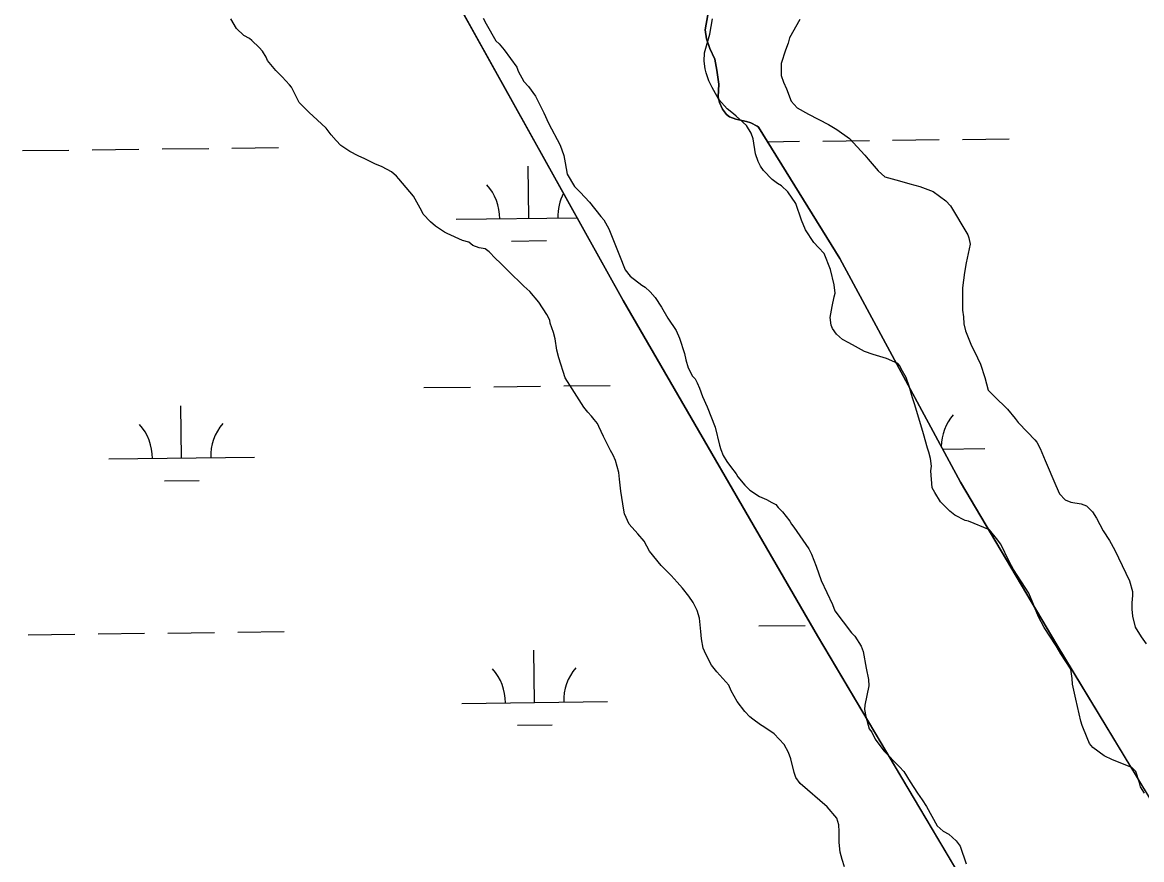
# Model space of a CAD drawing. Extents: x 3694830 to 3732949, y 415201 to 440970.
# Drawn here: x 3702878 to 3703647, y 433448 to 434024 of the extents above; entities that cross this region are included whole.
import ezdxf

# ---------------------------------------------------------------- set-up
doc = ezdxf.new("R2010")
doc.units = 0
for name, color, linetype in [('V-SITE-VEGE', 7, 'Continuous'), ('V-TOPO-SHOR', 7, 'Continuous'), ('V-WETL-SWMP', 7, 'Continuous')]:
    doc.layers.add(name, color=color, linetype=linetype)

msp = doc.modelspace()

# ---------------------------------------------------------------- linework, layer by layer
at = {"layer": 'V-SITE-VEGE'}
for points in [[(3703401.46, 433527.31), (3703394.73, 433534.77), (3703387.65, 433539.53), (3703385.29, 433540.9), (3703379.9, 433544.63), (3703377.88, 433546.33), (3703374.52, 433550.07), (3703369.14, 433556.85), (3703365.11, 433564.3), (3703363.44, 433568.03), (3703355.37, 433577.18), (3703351.67, 433581.93), (3703347.65, 433589.38), (3703345.98, 433593.45), (3703344.65, 433599.87), (3703344.33, 433604.94), (3703343.36, 433614.07), (3703341.69, 433619.49), (3703339.01, 433624.91), (3703335.99, 433629.31), (3703331.62, 433634.74), (3703327.92, 433638.81), (3703323.88, 433643.56), (3703317.15, 433650.35), (3703309.08, 433660.18), (3703305.4, 433666.95), (3703301.02, 433672.04), (3703294.97, 433678.83), (3703291.96, 433685.94), (3703291.29, 433688.31), (3703289.32, 433701.5), (3703288.34, 433709.61), (3703288.02, 433714.35), (3703285.69, 433722.46), (3703284.02, 433726.19), (3703282.34, 433729.24), (3703277.31, 433739.06), (3703274.3, 433745.83), (3703273.3, 433747.86), (3703270.94, 433750.57), (3703269.27, 433752.95), (3703266.57, 433755.67), (3703263.88, 433759.06), (3703251.13, 433779.39), (3703246.79, 433792.92), (3703245.46, 433798.34), (3703244.14, 433806.12), (3703243.15, 433810.51), (3703240.81, 433816.95), (3703240.48, 433818.97), (3703238.47, 433822.7), (3703233.1, 433831.17), (3703226.71, 433838.63), (3703222.67, 433842.37), (3703211.9, 433852.89), (3703206.52, 433858.32), (3703203.15, 433861.38), (3703198.78, 433865.79), (3703196.08, 433867.83), (3703192.03, 433868.52), (3703187.64, 433870.23), (3703184.95, 433872.61), (3703180.56, 433873.64), (3703170.1, 433878.41), (3703168.08, 433879.44), (3703162.02, 433883.52), (3703158.65, 433886.58), (3703153.6, 433891.67), (3703152.6, 433893.7), (3703146.89, 433904.2), (3703136.81, 433916.07), (3703135.12, 433917.77), (3703131.76, 433920.82), (3703125.35, 433924.23), (3703120.29, 433926.28), (3703113.55, 433929.69), (3703108.82, 433931.74), (3703103.09, 433934.8), (3703097.03, 433938.88), (3703093.66, 433942.28), (3703090.3, 433946.35), (3703086.94, 433950.76), (3703077.85, 433959.24), (3703075.49, 433961.28), (3703068.43, 433968.41), (3703063.06, 433978.91), (3703061.72, 433980.6), (3703056.67, 433986.03), (3703052.3, 433990.45), (3703046.58, 433997.23), (3703045.58, 433999.6), (3703043.23, 434003.66), (3703040.88, 434006.38), (3703035.83, 434011.13), (3703034.14, 434012.49), (3703030.43, 434014.53), (3703025.39, 434019.29), (3703021.36, 434026.06)], [(3703194.73, 434026.34), (3703196.74, 434022.61), (3703203.45, 434010.75), (3703205.81, 434008.71), (3703209.17, 434004.65)], [(3703375.56, 433952.56), (3703368.49, 433959.02), (3703366.81, 433960.71), (3703362.43, 433964.11), (3703356.71, 433970.56), (3703352.01, 433978.69), (3703349.67, 433983.43), (3703348, 433988.84), (3703347.34, 433991.55), (3703346.68, 433996.96), (3703346.71, 434002.71), (3703350.48, 434015.53), (3703352.22, 434026)], [(3703412.37, 434025.41), (3703405.22, 434012.93), (3703404.19, 434009.22), (3703402.48, 434004.49), (3703399.4, 433995.38), (3703399.36, 433986.93), (3703401.03, 433982.53), (3703403.04, 433977.79), (3703406.39, 433969.33), (3703410.42, 433964.92), (3703418.18, 433960.49), (3703432, 433953.34), (3703437.73, 433949.93), (3703446.49, 433943.81), (3703456.92, 433932.28), (3703459.27, 433929.56), (3703466, 433921.42), (3703470.71, 433917.35), (3703480.84, 433914.6), (3703487.93, 433912.54), (3703494.68, 433910.83), (3703503.79, 433907.41), (3703512.55, 433900.95), (3703515.91, 433897.55), (3703527.66, 433877.56), (3703528.32, 433875.54), (3703529.32, 433871.14), (3703526.56, 433858.31), (3703525.52, 433851.55), (3703524.12, 433841.08), (3703524.05, 433825.87), (3703524.71, 433821.14), (3703525.03, 433816.41), (3703526.02, 433811.67), (3703529.7, 433802.53)], [(3703209.17, 434004.65), (3703217.91, 433992.78), (3703218.91, 433990.07), (3703222.6, 433982.96), (3703225.96, 433979.57), (3703230.66, 433972.78), (3703236.36, 433961.27), (3703239.71, 433954.16), (3703247.75, 433939.25), (3703250.09, 433932.15), (3703251.08, 433927.08), (3703252.4, 433919.29), (3703257.43, 433910.83), (3703261.47, 433906.75), (3703267.86, 433899.97), (3703275.6, 433890.13), (3703277.61, 433887.76), (3703280.97, 433881.66), (3703288.32, 433863.38), (3703292.34, 433853.56), (3703295.7, 433849.15), (3703303.78, 433843.04), (3703306.14, 433841.67), (3703309.51, 433838.28), (3703312.87, 433834.55), (3703317.23, 433827.77), (3703321.6, 433820.32), (3703327.31, 433811.84), (3703329.65, 433806.43), (3703332.98, 433795.93), (3703333.98, 433791.54), (3703335.65, 433786.12), (3703338.66, 433780.36), (3703340.35, 433778.67), (3703341.68, 433775.96), (3703343.36, 433772.24), (3703345.36, 433766.48), (3703348.71, 433759.37), (3703354.06, 433745.49), (3703357.05, 433732.97), (3703358.05, 433729.93), (3703359.72, 433725.86), (3703362.07, 433721.8), (3703364.76, 433718.41), (3703368.45, 433713.32), (3703369.79, 433711.29), (3703374.5, 433705.52), (3703377.87, 433702.13), (3703384.61, 433697.71), (3703389.33, 433695.66), (3703393.04, 433693.62), (3703395.74, 433692.25), (3703397.42, 433690.22), (3703400.45, 433687.16), (3703405.49, 433680.72), (3703406.49, 433678.69), (3703408.18, 433676.66), (3703418.59, 433661.74), (3703420.26, 433658.02), (3703423.61, 433649.89), (3703426.94, 433640.07), (3703434.65, 433623.48), (3703436.32, 433619.08), (3703447.74, 433604.16), (3703450.1, 433601.79), (3703454.46, 433595.01), (3703455.8, 433591.29), (3703457.78, 433579.79), (3703459.44, 433572.01), (3703459.75, 433567.61), (3703457, 433554.45), (3703456.64, 433551.41), (3703457.64, 433546.67), (3703459.97, 433538.21), (3703461.65, 433535.84), (3703463.99, 433531.1), (3703470.04, 433522.96), (3703480.81, 433512.1), (3703483.84, 433508.71), (3703488.2, 433501.59), (3703493.23, 433493.8), (3703496.26, 433489.39), (3703499.28, 433484.65), (3703506.66, 433471.43), (3703510.7, 433467.7), (3703514.74, 433465.65), (3703519.79, 433461.24), (3703522.48, 433457.51), (3703526.48, 433445.33)], [(3703649.03, 433493.81), (3703646.35, 433498.21), (3703645.68, 433500.92), (3703643.01, 433508.7), (3703640.32, 433511.42), (3703627.16, 433516.88), (3703621.43, 433519.61), (3703613.68, 433525.39), (3703611.33, 433528.1), (3703609.65, 433531.83), (3703606.31, 433540.29), (3703605.31, 433543.34), (3703601.99, 433558.56), (3703599.67, 433568.71), (3703599.35, 433572.76), (3703598.36, 433579.19), (3703591.65, 433589.69), (3703588.29, 433595.11), (3703580.24, 433607.65), (3703576.21, 433615.1), (3703573.87, 433620.52), (3703571.87, 433625.94), (3703569.52, 433631.36), (3703559.12, 433647.62), (3703556.1, 433653.04), (3703550.4, 433664.89), (3703547.38, 433668.96), (3703542.67, 433674.73), (3703528.17, 433680.87), (3703525.8, 433681.22), (3703518.72, 433684.97), (3703515.35, 433687.69), (3703508.96, 433694.14), (3703504.93, 433700.57), (3703503.25, 433703.62), (3703502.29, 433715.46), (3703502.64, 433718.49), (3703501.99, 433723.91), (3703501, 433728.3), (3703499.99, 433731.01), (3703497.33, 433740.83), (3703491.33, 433760.79), (3703489.66, 433765.53), (3703487.33, 433773.65), (3703485.33, 433779.4), (3703481.98, 433785.5), (3703480.97, 433787.53), (3703479.63, 433789.23), (3703471.87, 433792.64), (3703462.76, 433795.38), (3703456.68, 433797.43), (3703450.61, 433800.84), (3703445.89, 433803.23), (3703441.51, 433805.61), (3703437.47, 433809.35), (3703434.78, 433813.08), (3703433.78, 433815.44), (3703433.12, 433820.85), (3703434.51, 433828.28), (3703435.89, 433835.04), (3703436.57, 433837.4), (3703435.92, 433843.15), (3703433.27, 433853.63), (3703428.92, 433864.8), (3703425.22, 433868.88), (3703421.85, 433872.27), (3703416.15, 433881.08), (3703413.47, 433887.52), (3703409.46, 433899.02), (3703404.09, 433907.16), (3703399.71, 433911.23), (3703397.02, 433912.93), (3703393.31, 433915.65), (3703387.25, 433921.76), (3703385.24, 433924.81), (3703383.56, 433927.86), (3703381.9, 433933.27), (3703380.25, 433943.42), (3703378.92, 433947.48), (3703375.56, 433952.56)], [(3703529.7, 433802.53), (3703534.39, 433793.05), (3703536.4, 433788.64), (3703539.4, 433779.51), (3703541.73, 433770.71), (3703545.77, 433766.64), (3703554.86, 433757.81), (3703560.24, 433751.37), (3703562.25, 433748.66), (3703568.64, 433741.87), (3703573.69, 433736.78), (3703575.04, 433735.09), (3703577.38, 433730.68), (3703580.73, 433722.55), (3703588.09, 433705.29), (3703590.77, 433699.53), (3703594.47, 433695.46), (3703598.52, 433693.75), (3703605.61, 433692.71), (3703609.32, 433691.34), (3703613.36, 433687.27), (3703616.04, 433682.86), (3703620.74, 433674.05), (3703625.1, 433667.62), (3703628.79, 433660.84), (3703638.84, 433639.85), (3703640.84, 433632.4), (3703640.83, 433629.7), (3703640.46, 433624.63), (3703640.45, 433620.24), (3703640.76, 433615.5), (3703642.76, 433608.06), (3703646.79, 433601.29), (3703650.15, 433596.54)], [(3703443, 433443.32), (3703441.33, 433448.39), (3703440, 433453.47), (3703439.35, 433459.89), (3703439.39, 433467.67), (3703439.07, 433472.06), (3703437.74, 433476.8), (3703431.01, 433484.6), (3703412.49, 433500.56), (3703409.47, 433504.63), (3703408.47, 433508.01), (3703406.14, 433517.49), (3703404.47, 433521.89), (3703401.46, 433527.31)]]:
    msp.add_lwpolyline(points, dxfattribs=at)
at = {"layer": 'V-TOPO-SHOR'}
for p, q in [((3703170.25, 434049.22), (3703290.96, 433832.5)), ((3703347.2, 434018.31), (3703349.05, 434028.75)), ((3703348.18, 434012.28), (3703347.2, 434018.31)), ((3703350.36, 434005.64), (3703348.18, 434012.28)), ((3703353.95, 433998.19), (3703350.36, 434005.64)), ((3703355.32, 433990.75), (3703353.95, 433998.19)), ((3703356.69, 433981.11), (3703355.32, 433990.75)), ((3703356.25, 433972.27), (3703356.69, 433981.11)), ((3703357.03, 433968.45), (3703356.25, 433972.27)), ((3703359.22, 433963.82), (3703357.03, 433968.45)), ((3703361.82, 433960.19), (3703359.22, 433963.82)), ((3703364.02, 433958.58), (3703361.82, 433960.19)), ((3703368.23, 433956.95), (3703364.02, 433958.58)), ((3703375.66, 433955.31), (3703368.23, 433956.95)), ((3703378.67, 433954.5), (3703375.66, 433955.31)), ((3703382.88, 433952.27), (3703378.67, 433954.5)), ((3703383.88, 433951.46), (3703382.88, 433952.27)), ((3703439.74, 433861.23), (3703383.88, 433951.46)), ((3703522.66, 433707.6), (3703439.74, 433861.23)), ((3703290.96, 433832.5), (3703424.42, 433601.9)), ((3703588.88, 433595.83), (3703522.66, 433707.6)), ((3703424.42, 433601.9), (3703548.22, 433393.31)), ((3703674.06, 433455.06), (3703588.88, 433595.83))]:
    msp.add_line(p, q, dxfattribs=at)
at = {"layer": 'V-WETL-SWMP'}
for p, q in [((3703476.07, 433942.56), (3703508.07, 433942.94)), ((3703524.07, 433943.14), (3703556.07, 433943.52)), ((3702878.21, 433935.43), (3702910.21, 433935.81)), ((3702926.21, 433936), (3702958.2, 433936.39)), ((3702974.2, 433936.58), (3703006.2, 433936.96)), ((3703022.2, 433937.15), (3703054.2, 433937.53)), ((3703390.02, 433941.54), (3703412.08, 433941.8)), ((3703428.08, 433941.99), (3703460.08, 433942.37)), ((3703226.1, 433888.84), (3703225.68, 433924.83)), ((3703176.11, 433888.24), (3703259.36, 433889.23)), ((3703214.29, 433873.26), (3703238.29, 433873.55)), ((3703250.07, 433773.68), (3703282.07, 433774.06)), ((3703154.08, 433772.54), (3703186.08, 433772.92)), ((3703202.08, 433773.11), (3703234.07, 433773.49)), ((3702987.58, 433724.12), (3702987.15, 433760.11)), ((3703510.38, 433730.35), (3703539.45, 433730.7)), ((3702937.58, 433723.52), (3703037.58, 433724.71)), ((3702975.77, 433708.54), (3702999.76, 433708.83)), ((3703026.17, 433604.5), (3703058.16, 433604.88)), ((3703384.05, 433608.77), (3703416.05, 433609.15)), ((3702882.18, 433602.78), (3702914.17, 433603.16)), ((3702930.17, 433603.35), (3702962.17, 433603.73)), ((3702978.17, 433603.93), (3703010.17, 433604.31)), ((3703230.07, 433556.18), (3703229.64, 433592.18)), ((3703180.08, 433555.59), (3703280.07, 433556.78)), ((3703218.26, 433540.61), (3703242.26, 433540.9))]:
    msp.add_line(p, q, dxfattribs=at)
for points in [[(3703548.22, 433393.31), (3703424.42, 433601.9), (3703290.96, 433832.5), (3703170.25, 434049.22)], [(3703349.05, 434028.75), (3703347.2, 434018.31), (3703348.18, 434012.28), (3703350.36, 434005.64), (3703353.95, 433998.19), (3703355.32, 433990.75), (3703356.69, 433981.11), (3703356.25, 433972.27), (3703357.03, 433968.45), (3703359.22, 433963.82), (3703361.82, 433960.19), (3703364.02, 433958.58), (3703368.23, 433956.95), (3703375.66, 433955.31), (3703378.67, 433954.5), (3703382.88, 433952.27), (3703383.88, 433951.46), (3703439.74, 433861.23), (3703522.66, 433707.6), (3703588.88, 433595.83), (3703674.06, 433455.06)]]:
    msp.add_lwpolyline(points, dxfattribs=at)
for centre, start, end in [((3703170.86, 433888.65), 359.91153, 41.45519), ((3703281.34, 433889.97), 152.82455, 181.45518), ((3703544.69, 433731.24), 139.91153, 178.62523), ((3702932.34, 433723.93), 359.91153, 41.45519), ((3703042.81, 433725.25), 139.91153, 181.45518), ((3703174.83, 433556), 359.91153, 41.45519), ((3703285.31, 433557.32), 139.91153, 181.45518)]:
    msp.add_arc(centre, 35.25, start, end, dxfattribs=at)

doc.saveas('drawing.dxf')
